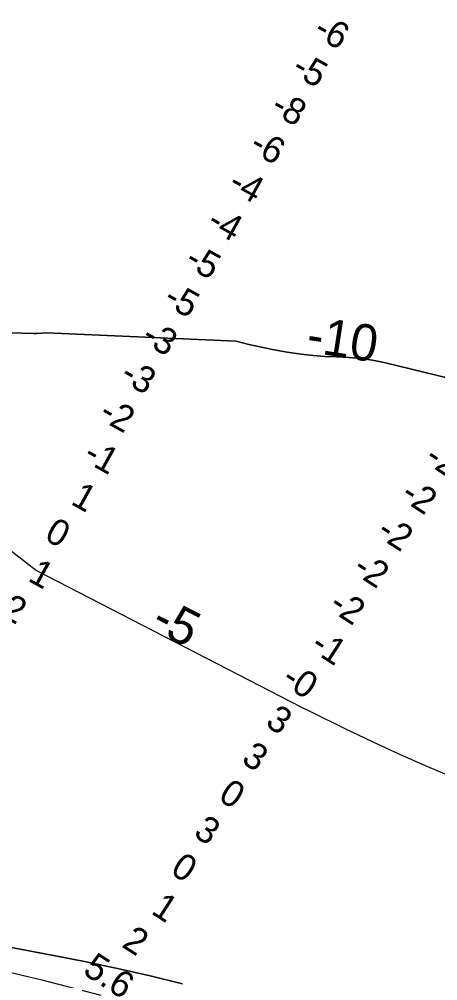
# Model space of a CAD drawing. Extents: x 3245246 to 3283090, y 806824 to 832173.
# Drawn here: x 3266464 to 3267417, y 818378 to 820567 of the extents above; entities that cross this region are included whole.
import ezdxf

# ---------------------------------------------------------------- set-up
doc = ezdxf.new("R2010")
doc.units = 0
for name, color, linetype in [('V-RIVR-RANG', 7, 'Continuous'), ('V-ROAD-CNTR', 7, 'Continuous'), ('V-TOPO-DPTH', 7, 'Continuous'), ('V-TOPO-MINR', 7, 'Continuous'), ('V-TOPO-MINR-IDEN', 7, 'Continuous'), ('V-TOPO-WATR', 7, 'Continuous')]:
    doc.layers.add(name, color=color, linetype=linetype)

msp = doc.modelspace()

# ---------------------------------------------------------------- linework, layer by layer
at = {"layer": 'V-ROAD-CNTR'}
msp.add_spline([(3265843.1, 823432.9), (3265859, 823417.1), (3265884.4, 823393.5), (3265921.6, 823385.9), (3265988.6, 823351.1), (3266047.2, 823332.3), (3266110.9, 823317.7), (3266174.6, 823302.5), (3266237.9, 823256.1), (3266319, 823213.7), (3266446.2, 823144), (3266598.2, 823070.2), (3266698.3, 823024.2), (3266809.8, 822977.5), (3266902.8, 822954.7), (3266981.5, 822929.4), (3267047, 822922.9), (3267126.7, 822927), (3267196.8, 822934.5), (3267240.8, 822931.2), (3267315.5, 822929), (3267389.5, 822902.9), (3267472.5, 822855.3), (3267548.2, 822799.1), (3267673.2, 822703.2), (3267729.5, 822659.2), (3267800.8, 822580), (3267841.6, 822514.8), (3267890.4, 822443.6), (3267961.5, 822390.3), (3268026.2, 822347.9), (3268097.5, 822313.7), (3268226.8, 822221.5), (3268328.9, 822136.2), (3268438, 822030.2), (3268539.6, 821913.7), (3268611.4, 821855), (3268669.7, 821833), (3268741.6, 821835.2), (3268781, 821862.3), (3268824.2, 821916.6), (3268873.1, 822006.3), (3268932.5, 822098.1), (3268972.1, 822145.5), (3269019.4, 822162), (3269056, 822158.3), (3269086.7, 822138.7), (3269215.7, 821995.6), (3269467.1, 821682.5), (3269665, 821425.3), (3269890.2, 821132.3), (3269935.6, 821060.8), (3269937.8, 820947), (3269911.9, 820878.4), (3269882.4, 820803.4), (3269850.4, 820754.7), (3269820.8, 820702.9), (3269847.5, 820661.4), (3269995.3, 820504.9), (3270135.1, 820342.3), (3270215.8, 820249.2), (3270280.9, 820161.5), (3270409.8, 819983.2), (3270585.2, 819734.7), (3270723.1, 819531.2), (3270847.8, 819342.2), (3270941.2, 819194.9), (3271024.2, 819065), (3271103.7, 818956), (3271217.9, 818809.2), (3271322.1, 818665), (3271450.9, 818481.1), (3271547.8, 818329.9), (3271656.2, 818159), (3271778.9, 817965.4), (3271939, 817707.5), (3272036.6, 817466.5), (3272126.7, 817285.3), (3272211.9, 817051.1), (3272318, 816867.5), (3272429.4, 816683.2), (3272508.6, 816556.2), (3272571.6, 816398.7), (3272670.4, 816197), (3272779.9, 816022.9), (3272872.1, 815803.2), (3272964.7, 815556.6)], degree=3, dxfattribs=at)
at = {"layer": 'V-TOPO-DPTH'}
for points in [[(3268291, 819542.6), (3267294.4, 819785), (3267267.7, 819790.2), (3267241, 819794.3), (3267214, 819796.7), (3267186.9, 819798), (3267159.8, 819799.1), (3267132.7, 819800.9), (3267105.7, 819804), (3267078.8, 819807.7), (3267073.8, 819808.6), (3267044.5, 819813.8), (3267015.4, 819819.8), (3266986.5, 819826.6), (3266957.8, 819834.2), (3266525.4, 819852.5), (3266503.3, 819851.1), (3266496.3, 819851.2), (3266470.2, 819851.9), (3266444.2, 819853.1)], [(3266444.2, 819853.1), (3266470.2, 819851.9), (3266496.3, 819851.2), (3266503.3, 819851.1), (3266525.4, 819852.5), (3266957.8, 819834.2), (3266986.5, 819826.6), (3267015.4, 819819.8), (3267044.5, 819813.8), (3267073.8, 819808.6), (3267078.8, 819807.7), (3267105.7, 819804), (3267132.7, 819800.9), (3267159.8, 819799.1), (3267186.9, 819798), (3267214, 819796.7), (3267241, 819794.3), (3267267.7, 819790.2), (3267294.4, 819785), (3268291, 819542.6)], [(3266835.7, 818371.2), (3266761.5, 818389), (3266687.2, 818406), (3266612.6, 818421.7), (3266537.8, 818436.5), (3266063.9, 818525.9), (3265559, 818678.4), (3265162.5, 818912.3), (3265142.6, 818923.8), (3265122.5, 818935), (3265102.2, 818945.7), (3265081.7, 818956.2), (3265060.9, 818965.9), (3265039.8, 818974.7), (3265018.2, 818982.5), (3264996.3, 818989.4), (3264863, 819027.8), (3264773.7, 819050.2), (3264683.7, 819068.4), (3264592.6, 819080.2)], [(3266835.7, 818371.2), (3266761.5, 818389), (3266687.2, 818406), (3266612.6, 818421.7), (3266537.8, 818436.5), (3266063.9, 818525.9), (3265559, 818678.4), (3265162.5, 818912.3), (3265142.6, 818923.8), (3265122.5, 818935), (3265102.2, 818945.7), (3265081.7, 818956.2), (3265060.9, 818965.9), (3265039.8, 818974.7), (3265018.2, 818982.5), (3264996.3, 818989.4), (3264863, 819027.8), (3264773.7, 819050.2), (3264683.7, 819068.4), (3264592.6, 819080.2)]]:
    msp.add_lwpolyline(points, dxfattribs=at)
at = {"layer": 'V-TOPO-MINR'}
for points in [[(3266444.2, 819853.1), (3266470.2, 819851.9), (3266496.3, 819851.2), (3266503.3, 819851.1), (3266525.4, 819852.5), (3266957.8, 819834.2), (3266986.5, 819826.6), (3267015.4, 819819.8), (3267044.5, 819813.8), (3267073.8, 819808.6), (3267078.8, 819807.7), (3267105.7, 819804), (3267132.7, 819800.9), (3267159.8, 819799.1), (3267186.9, 819798), (3267214, 819796.7), (3267241, 819794.3), (3267267.7, 819790.2), (3267294.4, 819785), (3268291, 819542.6)], [(3266384.9, 819402.7), (3266503, 819311.5), (3267034.2, 819037.5), (3267057.6, 819025.5), (3267081.1, 819013.6), (3267104.6, 819001.8), (3267128.2, 818990.1), (3267205, 818952.4), (3267267.2, 818922.5), (3267329.8, 818893.5), (3267393, 818865.7), (3267456.6, 818838.7)], [(3266379.9, 818412.2), (3266515.1, 818380), (3266649.7, 818345.1)]]:
    msp.add_lwpolyline(points, dxfattribs=at)
at = {"layer": 'V-TOPO-WATR'}
msp.add_lwpolyline([(3264592.6, 819080.2), (3264683.7, 819068.4), (3264773.7, 819050.2), (3264863, 819027.8), (3264996.3, 818989.4), (3265018.2, 818982.5), (3265039.8, 818974.7), (3265060.9, 818965.9), (3265081.7, 818956.2), (3265102.2, 818945.7), (3265122.5, 818935), (3265142.6, 818923.8), (3265162.5, 818912.3), (3265559, 818678.4), (3266063.9, 818525.9), (3266537.8, 818436.5), (3266612.6, 818421.7), (3266687.2, 818406), (3266761.5, 818389), (3266835.7, 818371.2)], dxfattribs=at)

# ---------------------------------------------------------------- texts
at = {"layer": 'V-RIVR-RANG'}
for s, rotation, p in [('-6', 330.8837, (3267130.7, 820530.1)), ('-5', 330.8837, (3267080.8, 820443.4)), ('-8', 330.8837, (3267033, 820355.6)), ('-6', 330.8837, (3266984.7, 820268)), ('-4', 330.8837, (3266936.3, 820180.5)), ('-4', 330.8837, (3266887.6, 820093.1)), ('-5', 330.8837, (3266837.5, 820006.6)), ('-5', 330.8837, (3266788.9, 819919.2)), ('-3', 330.8837, (3266739, 819832.5)), ('-3', 330.8837, (3266690.3, 819745.2)), ('-2', 330.8837, (3266642.1, 819657.6)), ('-1', 330.8837, (3266606.4, 819563)), ('-2', 327.0809, (3267383.8, 819559)), ('1', 330.8837, (3266578.4, 819464.1)), ('-2', 327.0809, (3267329.2, 819475.2)), ('0', 330.8837, (3266518.2, 819383.2)), ('-2', 327.0809, (3267274.7, 819391.4)), ('1', 330.8837, (3266481.1, 819289.4)), ('-2', 327.0809, (3267220.1, 819307.6)), ('2', 330.8837, (3266419.5, 819209.2)), ('-2', 327.0809, (3267165.6, 819223.8)), ('-1', 327.0809, (3267123.6, 819131.9)), ('-0', 327.0809, (3267057.9, 819055.2)), ('3', 327.0809, (3267021.4, 818959.7)), ('3', 327.0809, (3266966.9, 818875.9)), ('0', 327.0809, (3266914.1, 818790.9)), ('3', 327.0809, (3266857.8, 818708.3)), ('0', 327.0809, (3266805.1, 818623.3)), ('1', 327.0809, (3266761.6, 818532.3)), ('2', 327.0809, (3266694.6, 818456.6)), ('5.6', 327.0809, (3266605.9, 818394.8))]:
    msp.add_text(s, height=60, rotation=rotation, dxfattribs=at).set_placement(p)
at = {"layer": 'V-TOPO-MINR-IDEN'}
for s, rotation, p in [('-10', 351.1939, (3267114.7, 819810)), ('-5', 332.9357, (3266759.4, 819179))]:
    msp.add_text(s, height=83, rotation=rotation, dxfattribs=at).set_placement(p)

doc.saveas('drawing.dxf')
